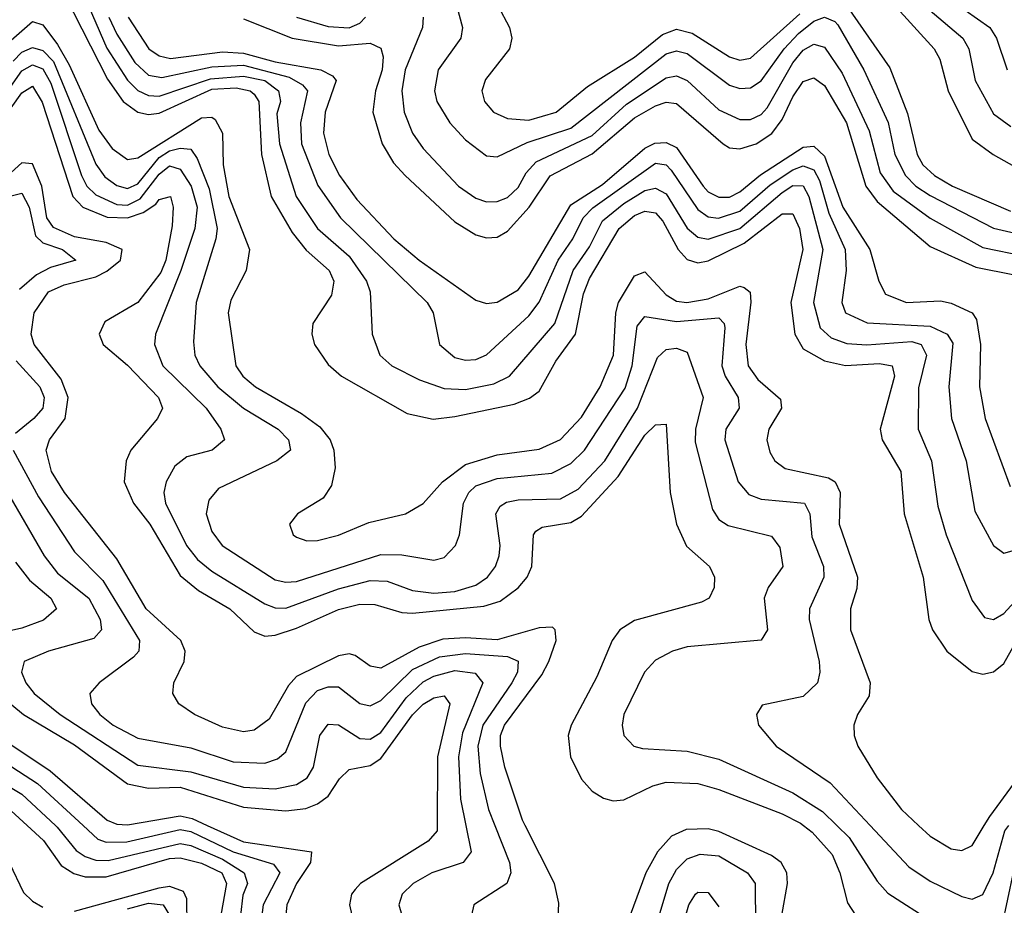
# Model space of a CAD drawing. Header units: inches. Extents: x 1308407 to 1441228, y 959628 to 1036311.
# Tile 437 of 656: x 1401226 to 1403091, y 969849 to 971525. Entities that reach past the tile are written whole.
import ezdxf

# ---------------------------------------------------------------- set-up
doc = ezdxf.new("R2010")
doc.units = ezdxf.units.IN
doc.header["$MEASUREMENT"] = 0
doc.layers.add('B4906', color=7, linetype='Continuous')
doc.layers.add('B4907', color=7, linetype='Continuous')

msp = doc.modelspace()

# ---------------------------------------------------------------- linework, layer by layer
at = {"layer": 'B4906', "color": 5}
for points, elevation in [([(1401113.9, 970000), (1401170, 969967.2), (1401191.4, 969950), (1401206.3, 969930), (1401233.1, 969873.1), (1401250, 969856.6), (1401270, 969845.6)], 1880), ([(1401240.2, 970000), (1401271.3, 969971.3), (1401304.3, 969924.3), (1401328.8, 969908.8), (1401350, 969902.5), (1401390, 969902.9), (1401510, 969937.5), (1401530, 969938.7), (1401570, 969928.7), (1401608.7, 969910), (1401617.4, 969890), (1401607.1, 969830)], 1920), ([(1401293.7, 970000), (1401297, 969997), (1401332.8, 969952.8), (1401350, 969941.1), (1401370, 969934.3), (1401393.8, 969933.7), (1401530, 969965.9), (1401550, 969962.2), (1401610, 969936), (1401651.3, 969910), (1401657.4, 969890), (1401648.3, 969868.3), (1401644.1, 969830)], 1940), ([(1401346, 970000), (1401374.1, 969974.1), (1401390, 969968.4), (1401428.9, 969968.9), (1401530, 969992.1), (1401550, 969988.3), (1401630, 969950.3), (1401706.6, 969926.6), (1401718.4, 969910), (1401686.9, 969850), (1401684.7, 969830)], 1960), ([(1401581.2, 970000), (1401650, 969968.7), (1401778.9, 969950), (1401776.7, 969930), (1401750.3, 969890), (1401732.2, 969850), (1401730.3, 969830)], 1980), ([(1402016.3, 970000), (1402016.3, 969990), (1401999.8, 969970), (1401871.2, 969890), (1401861.4, 969878.6), (1401854.6, 969870), (1401850.5, 969850), (1401855, 969830)], 2020), ([(1402070.8, 970000), (1402081, 969950), (1402065.9, 969930), (1402006.3, 969910), (1401971.4, 969890), (1401950.1, 969869.9), (1401944.2, 969850), (1401949.6, 969830)], 2040), ([(1402125.7, 970000), (1402153.8, 969930), (1402156.2, 969910), (1402148.7, 969890), (1402086, 969850), (1402081.8, 969830)], 2060), ([(1402245, 969810), (1402247.3, 969852.7), (1402239.1, 969890), (1402183.3, 970000)], 2080), ([(1402710.1, 970000), (1402727, 969987), (1402764.8, 969944.8), (1402779.4, 969910), (1402793.6, 969853.6), (1402808.6, 969830)], 2120), ([(1402773.5, 970000), (1402797.1, 969977.1), (1402850, 969894.8), (1402870, 969871.5), (1402956.4, 969816.4), (1402982.8, 969790), (1402990.9, 969770), (1402991.7, 969730), (1402975, 969650), (1402991.9, 969631.9), (1403010, 969628), (1403030, 969633.9), (1403050, 969652.1), (1403070, 969695.6), (1403081.7, 969750), (1403086.5, 969810), (1403118.8, 969961.2), (1403131.7, 969988.3), (1403140.8, 970000)], 2140), ([(1402836.8, 970000), (1402910, 969921.9), (1402950, 969894.5), (1403010, 969865.3), (1403030, 969860.3), (1403050, 969869.5), (1403069.8, 969910.2), (1403091.9, 969990), (1403099.1, 970000)], 2160), ([(1402928.2, 970000), (1402950, 969979.6), (1402990, 969956), (1403010, 969952.7), (1403030, 969962.1), (1403052.8, 970000)], 2180), ([(1402669.6, 969829.6), (1402680.2, 969890), (1402678.9, 969910), (1402668.3, 969930), (1402650, 969942.8), (1402550, 969988.6), (1402530, 969993.3), (1402487.9, 969992.1), (1402460.5, 969979.5), (1402433.7, 969950), (1402411.8, 969910), (1402382, 969830)], 2080), ([(1402431.2, 969810), (1402455.1, 969890), (1402470, 969916.7), (1402490, 969936.5), (1402514.7, 969945.3), (1402550, 969942.5), (1402604.3, 969910), (1402618.8, 969890), (1402619.4, 969810)], 2060), ([(1401330, 969837.6), (1401490, 969882.2), (1401510, 969884.8), (1401535.4, 969875.4), (1401541.6, 969861.6), (1401542.8, 969810)], 1880), ([(1402482.1, 969810), (1402493.3, 969850), (1402506.1, 969870), (1402510, 969873.9), (1402530, 969872.8), (1402550, 969846)], 2040), ([(1401430, 969842), (1401470, 969852.7), (1401497.5, 969850), (1401509.8, 969830)], 1860)]:
    msp.add_lwpolyline(points, dxfattribs=dict(at, elevation=elevation))
at = {"layer": 'B4907', "color": 5}
for points, elevation in [([(1402810, 971632.4), (1402957.9, 971470), (1402968.3, 971450), (1402984.1, 971390), (1403030, 971298.8), (1403069.6, 971270), (1403176.1, 971210)], 2420), ([(1401336.7, 971596.7), (1401391.1, 971471.1), (1401430, 971410.3), (1401450, 971390.9), (1401470, 971381.7), (1401490, 971380.4), (1401587.2, 971412.8), (1401650, 971417.9), (1401690.3, 971410), (1401716.2, 971390), (1401720, 971370), (1401713.2, 971346.8), (1401718.2, 971290), (1401749.6, 971190), (1401790.1, 971130), (1401850, 971077.1), (1401882.8, 971030), (1401889.7, 971010), (1401893.8, 970930), (1401908.2, 970890), (1401930.8, 970870), (1401983.3, 970843.3), (1402030, 970827.2), (1402070, 970825), (1402124.2, 970835.8), (1402153.6, 970850), (1402239.2, 970950), (1402274.4, 971050), (1402305, 971095), (1402330, 971144.3), (1402370, 971176.9), (1402410, 971201.8), (1402430, 971206), (1402450, 971195.4), (1402490.3, 971130.3), (1402510, 971113.1), (1402530, 971109.6), (1402590, 971129.7), (1402670, 971197.8), (1402690, 971211), (1402710, 971210.5), (1402720.4, 971190), (1402747, 971090), (1402729.4, 970990), (1402741.9, 970941.9), (1402762.7, 970922.7), (1402792.2, 970912.2), (1402830, 970909.5), (1402915.6, 970915.6), (1402933, 970910), (1402943.4, 970890), (1402928, 970828), (1402927.6, 970750), (1402952.6, 970690), (1402964.5, 970604.5), (1402980.6, 970550), (1403030, 970425.5), (1403053.4, 970393.4), (1403070, 970389.5), (1403090, 970401), (1403110, 970422.9)], 2240), ([(1401311.6, 971571.6), (1401392.1, 971412.1), (1401422.2, 971370), (1401449.9, 971349.9), (1401470, 971345.6), (1401490, 971348.2), (1401590, 971393.4), (1401635.7, 971395.7), (1401662.3, 971390), (1401670, 971384.2), (1401678.9, 971370), (1401683.9, 971270), (1401702, 971190), (1401741.9, 971121.9), (1401768.8, 971088.7), (1401811.8, 971050), (1401820.6, 971030), (1401816.4, 971003.6), (1401781.3, 970950), (1401779, 970930), (1401784.6, 970910), (1401810, 970872.4), (1401835.7, 970850), (1401959.9, 970779.9), (1402009.1, 970769.1), (1402050, 970773.8), (1402162.7, 970797.3), (1402191.6, 970808.4), (1402210, 970821.6), (1402241.1, 970878.9), (1402278.5, 970930), (1402294, 971006), (1402305.2, 971034.8), (1402361.4, 971130), (1402390, 971154.1), (1402410, 971162.5), (1402430, 971159.3), (1402443.7, 971143.7), (1402472.8, 971090), (1402490, 971071.2), (1402510, 971064.9), (1402530, 971068.3), (1402598.2, 971101.8), (1402670, 971157.7), (1402690, 971157.6), (1402703, 971130), (1402708.9, 971090), (1402686.5, 970990), (1402693.8, 970930), (1402710, 970902.3), (1402750, 970879.6), (1402790, 970870.5), (1402854.3, 970874.3), (1402878.3, 970870), (1402882.8, 970850), (1402855.8, 970750), (1402859.5, 970730), (1402894.7, 970670), (1402901.1, 970590), (1402936.7, 970470), (1402947.5, 970390), (1402954.4, 970370), (1402981.5, 970330), (1403030, 970291.5), (1403050, 970286), (1403070, 970290.9), (1403090, 970306.5), (1403226.9, 970550)], 2220), ([(1402970, 971576.5), (1403063.3, 971510), (1403076.1, 971490), (1403096.1, 971430)], 2460), ([(1402053.7, 971550), (1402064.5, 971510), (1402061.6, 971490), (1402018.5, 971430), (1402011.3, 971390), (1402016.1, 971370), (1402040.5, 971330), (1402070, 971297.6), (1402110, 971267.3), (1402130, 971265.4), (1402187.2, 971292.8), (1402270, 971319.5), (1402450, 971460.1), (1402470, 971466.3), (1402490, 971461.2), (1402570, 971401.2), (1402590, 971394.4), (1402610, 971395.8), (1402630, 971409.1), (1402674, 971470), (1402701.1, 971498.9), (1402730, 971521.9), (1402750, 971529.8), (1402770, 971521.7), (1402775.1, 971515.1), (1402824.5, 971430), (1402870.5, 971330.5), (1402883.2, 971270), (1402903.5, 971230), (1402923.1, 971210), (1402950, 971191.9), (1403070, 971130.5), (1403150, 971111.9)], 2360), ([(1402131.7, 971551.7), (1402153.7, 971510), (1402157.7, 971490), (1402153.8, 971470), (1402108, 971412), (1402101.5, 971390), (1402106.2, 971370), (1402123.2, 971350), (1402150, 971337.9), (1402190, 971334.6), (1402242.1, 971350), (1402301.4, 971398.6), (1402390, 971454), (1402443.3, 971496.7), (1402470, 971507.3), (1402499.3, 971499.3), (1402570, 971454.6), (1402590, 971448.5), (1402610, 971451.9), (1402703.7, 971536.3)], 2380), ([(1402793.2, 971550), (1402873.7, 971433.7), (1402907.2, 971347.2), (1402925.4, 971270), (1402936.6, 971250), (1402958.2, 971230), (1402992.8, 971210), (1403102.4, 971162.4)], 2380), ([(1401394.6, 971530), (1401410, 971497.6), (1401444.2, 971444.2), (1401470, 971420.2), (1401495.3, 971415.3), (1401590, 971435.9), (1401650, 971438.8), (1401736.1, 971416.1), (1401761.8, 971401.8), (1401771.3, 971390), (1401757.9, 971330), (1401759.5, 971290), (1401790.9, 971210.9), (1401833.6, 971150), (1401997.7, 970990), (1402009.1, 970970), (1402020.8, 970910), (1402050, 970885.8), (1402070, 970880.6), (1402090, 970882), (1402110, 970890.6), (1402190, 970964.7), (1402210, 970990.5), (1402245.5, 971070), (1402273.8, 971110), (1402293.3, 971150), (1402311.3, 971168.7), (1402430, 971253.1), (1402450, 971250.5), (1402460, 971240), (1402510, 971166), (1402530, 971152), (1402549.3, 971149.3), (1402590, 971162.3), (1402647.4, 971212.6), (1402690, 971240.8), (1402710, 971248.4), (1402730, 971241), (1402740.7, 971220.7), (1402758.5, 971158.5), (1402789, 971090), (1402791.2, 971050), (1402782.9, 970990), (1402790.1, 970970.1), (1402831, 970951), (1402950, 970944.9), (1402982.3, 970930), (1402993, 970913), (1402985.3, 970830), (1402990.4, 970770), (1403018.3, 970690), (1403035, 970595), (1403070, 970530.1), (1403090, 970515), (1403110, 970520.9)], 2260), ([(1401431.6, 971530), (1401470.8, 971470), (1401490, 971456.6), (1401511.5, 971451.5), (1401610, 971464.4), (1401650, 971461.7), (1401710, 971444.9), (1401796.2, 971430), (1401818.4, 971418.4), (1401825.6, 971410), (1401804.7, 971350), (1401801.6, 971310), (1401811.6, 971270), (1401831.7, 971230), (1401864.4, 971184.4), (1401934.4, 971110), (1401982.5, 971070), (1402090, 970993.8), (1402110, 970988), (1402130, 970990.4), (1402170, 971013.8), (1402190, 971039.5), (1402270, 971174.7), (1402330, 971213.1), (1402410, 971281.7), (1402428.7, 971291.3), (1402450, 971292.7), (1402470, 971283.3), (1402520.2, 971210), (1402530, 971199.1), (1402550, 971188.8), (1402570, 971189.3), (1402590, 971199.2), (1402629, 971231), (1402710, 971283.5), (1402730, 971285.6), (1402750, 971266.4), (1402784.7, 971170), (1402836.1, 971090), (1402853, 971030), (1402865.5, 971005.6), (1402905.3, 970990), (1402970, 970992.8), (1402990, 970988.2), (1403029.5, 970970), (1403037.7, 970957.7), (1403045.8, 970910), (1403043.8, 970830), (1403054.1, 970770), (1403101.6, 970641.6)], 2280), ([(1401750.1, 971530), (1401810, 971512), (1401850, 971509.6), (1401870, 971518.3), (1401880.7, 971530)], 2340), ([(1401990.1, 971530), (1401989.1, 971510), (1401956.3, 971430), (1401949.8, 971390), (1401953.9, 971350), (1401970, 971310.1), (1401990, 971281.4), (1402056.9, 971210), (1402090, 971186.9), (1402110, 971180.5), (1402130, 971180.7), (1402150, 971188.3), (1402170, 971207.2), (1402185.2, 971234.8), (1402203.8, 971256.2), (1402310, 971305.8), (1402375.2, 971364.8), (1402450, 971415), (1402470, 971418.6), (1402490, 971410.1), (1402550, 971354.5), (1402590, 971335.9), (1402610, 971335.9), (1402630, 971345.3), (1402641.8, 971358.2), (1402690, 971443.3), (1402710, 971467.3), (1402730, 971478.7), (1402750, 971473.2), (1402783.6, 971423.6), (1402834.9, 971314.9), (1402855.4, 971235.4), (1402880.3, 971200.3), (1402950, 971149.3), (1403050, 971093.5), (1403130, 971077.6)], 2340), ([(1402950, 971542.3), (1403012.1, 971490), (1403023.3, 971470), (1403035.2, 971410), (1403070, 971346.9), (1403102.7, 971322.7)], 2440), ([(1401210, 971486.4), (1401250, 971521.8), (1401270, 971515.3), (1401297.9, 971477.9), (1401319.8, 971439.8), (1401376, 971316), (1401401.1, 971281.1), (1401430, 971260.2), (1401450, 971263.6), (1401570, 971339.1), (1401590, 971340.3), (1401596.2, 971336.2), (1401610, 971310), (1401611.6, 971250), (1401622, 971190), (1401660.9, 971090), (1401654.6, 971050), (1401625.8, 970994.1), (1401620.7, 970970), (1401635.5, 970870), (1401648.6, 970850), (1401672.6, 970830), (1401759.5, 970779.5), (1401794.2, 970754.2), (1401813.8, 970730), (1401821.2, 970710), (1401823.2, 970676.8), (1401816.7, 970643.3), (1401800.4, 970619.5), (1401752.2, 970590), (1401736.9, 970570), (1401744, 970550), (1401750, 970545.6), (1401770, 970538.6), (1401790, 970539.2), (1401830, 970549.6), (1401886.9, 970573.1), (1401956.9, 970590), (1401990, 970609.5), (1402026.9, 970650), (1402070, 970683.1), (1402130, 970701.5), (1402210, 970711.9), (1402250, 970730.4), (1402290, 970772.4), (1402325.6, 970830), (1402350.5, 970890), (1402355.1, 970970), (1402360.3, 970990), (1402390, 971039.9), (1402410, 971047.8), (1402450, 971004.5), (1402470, 970992.3), (1402489.4, 970989.4), (1402530, 970996.6), (1402590, 971020.5), (1402598.3, 971018.3), (1402609.1, 971009.1), (1402610.4, 970990.4), (1402601.2, 970910), (1402605.4, 970870), (1402623.7, 970843.7), (1402666.6, 970806.6), (1402668.5, 970790), (1402644.4, 970750), (1402640.7, 970730), (1402646.3, 970706.3), (1402655.8, 970690), (1402675.4, 970675.4), (1402758, 970658), (1402770.4, 970650), (1402779.8, 970630), (1402778.1, 970570), (1402812.6, 970470), (1402811.6, 970448.4), (1402799.3, 970410), (1402799.5, 970370), (1402836.9, 970270), (1402834.9, 970245.1), (1402812.8, 970210), (1402805.8, 970190), (1402806.3, 970170), (1402813.3, 970150), (1402849.6, 970090), (1402896.1, 970030), (1402928.2, 970000)], 2180), ([(1401650, 971526.3), (1401741.9, 971490), (1401830, 971475.6), (1401890, 971480.8), (1401910, 971471.2), (1401914.6, 971454.6), (1401912.7, 971430), (1401899.6, 971390), (1401894.7, 971350), (1401912.6, 971290), (1401934.2, 971254.2), (1401956.1, 971230), (1402050, 971142.5), (1402090, 971117.5), (1402110, 971112.1), (1402130, 971113.5), (1402150, 971125), (1402191, 971170), (1402230.6, 971229.4), (1402310, 971270.9), (1402390, 971339.5), (1402430, 971362.2), (1402450, 971369), (1402470, 971366.2), (1402558, 971290), (1402570, 971282.5), (1402590, 971280.4), (1402620.7, 971290), (1402650.3, 971309.7), (1402670, 971335.9), (1402690, 971378.8), (1402710, 971408), (1402730, 971414.9), (1402750, 971400.4), (1402791.8, 971330), (1402828.4, 971210), (1402850, 971180.8), (1402950, 971095.6), (1403036.8, 971056.8), (1403110, 971041.8)], 2320), ([(1401213.6, 971446.4), (1401230, 971463.6), (1401250, 971472.6), (1401270, 971466.5), (1401290, 971445.6), (1401370, 971251.3), (1401387.5, 971227.5), (1401410, 971211.1), (1401430, 971205.4), (1401450, 971214.4), (1401490, 971264.3), (1401510, 971276.5), (1401530, 971281.5), (1401550, 971280.1), (1401562.3, 971262.3), (1401584.8, 971204.8), (1401600, 971130), (1401597.7, 971110), (1401560.4, 970990), (1401555.2, 970915.2), (1401557.7, 970890), (1401567.2, 970870), (1401601.1, 970830), (1401649.7, 970789.7), (1401715.5, 970750), (1401734.8, 970730), (1401738.8, 970710), (1401712.8, 970690), (1401602.5, 970637.5), (1401584.2, 970615.8), (1401579.2, 970590), (1401590, 970556.3), (1401609.2, 970530), (1401710, 970465), (1401730, 970460.2), (1401750, 970461.9), (1401910, 970512.5), (1401950, 970512.3), (1402010, 970502.3), (1402030, 970507.3), (1402051.5, 970530), (1402058.7, 970550), (1402066.7, 970610), (1402076.4, 970630), (1402090, 970642.6), (1402130, 970656.9), (1402233.6, 970666.4), (1402270, 970685), (1402295.7, 970710), (1402372.7, 970827.3), (1402385.7, 970870), (1402395.4, 970944.6), (1402410, 970962.9), (1402470, 970954), (1402550, 970960.6), (1402560.2, 970950), (1402561.5, 970941.5), (1402555.4, 970870), (1402562.1, 970850), (1402586.9, 970810), (1402588.3, 970790), (1402563.5, 970750), (1402561.4, 970730), (1402586.9, 970650), (1402606.6, 970626.6), (1402630, 970617.3), (1402712.3, 970610), (1402722.4, 970590), (1402726, 970546), (1402748.3, 970490), (1402748.6, 970470), (1402721.5, 970410), (1402720.8, 970390), (1402739.9, 970310), (1402741.5, 970290), (1402736.8, 970270), (1402710, 970243.9), (1402632.3, 970227.7), (1402621.1, 970210), (1402625, 970190), (1402658.6, 970150), (1402760.9, 970080.9), (1402836.8, 970000)], 2160), ([(1401174.5, 971350), (1401230, 971428), (1401250, 971439.2), (1401270, 971431.7), (1401284.9, 971404.9), (1401342.8, 971230), (1401353.2, 971210), (1401370, 971193.2), (1401410, 971174.9), (1401430, 971173.8), (1401454.1, 971185.9), (1401490, 971232.4), (1401510, 971248.3), (1401530, 971242.2), (1401550.5, 971210), (1401561.8, 971170), (1401557.8, 971130), (1401531.3, 971050), (1401483.3, 970930), (1401481.5, 970910), (1401497.3, 970870), (1401578.9, 970790), (1401607.2, 970750), (1401613.8, 970730), (1401590.2, 970710), (1401542.4, 970697.6), (1401520, 970680), (1401503.1, 970650), (1401498.7, 970630), (1401502.2, 970610), (1401541.6, 970530), (1401563, 970503), (1401590, 970481.2), (1401690, 970419.2), (1401710, 970411.8), (1401730, 970411.2), (1401830, 970447.9), (1401890, 970463.6), (1401922, 970462), (1401970, 970444.5), (1402010, 970439.3), (1402050, 970442.8), (1402090, 970454.8), (1402112.1, 970470), (1402126.9, 970490), (1402134.2, 970510), (1402135.9, 970530), (1402127.5, 970590), (1402135.8, 970604.2), (1402147.9, 970612.1), (1402170, 970616.2), (1402250, 970618), (1402283.4, 970636.6), (1402334.2, 970690), (1402395.8, 970790), (1402434.1, 970885.9), (1402450, 970900.7), (1402470, 970903.4), (1402490, 970895.7), (1402520.2, 970810), (1402505.8, 970750), (1402505.3, 970725.3), (1402538, 970598), (1402550, 970579.1), (1402567.7, 970567.7), (1402650, 970547.4), (1402665.7, 970525.7), (1402671.5, 970490), (1402643.6, 970450), (1402636.1, 970430), (1402641.9, 970370), (1402630, 970350.8), (1402490, 970338.1), (1402462.3, 970330), (1402430, 970313), (1402409.5, 970290), (1402370.2, 970210.2), (1402366.9, 970190), (1402370.2, 970170), (1402388.9, 970150), (1402405.4, 970145.4), (1402490, 970140.8), (1402550, 970125.6), (1402690, 970061.8), (1402746.4, 970026.4), (1402773.5, 970000)], 2140), ([(1401210, 971357.9), (1401230, 971386.6), (1401250, 971399.1), (1401268.8, 971368.8), (1401326.6, 971190), (1401345.3, 971170), (1401391.4, 971151.4), (1401430, 971149.8), (1401460.1, 971159.9), (1401484.1, 971175.9), (1401490, 971184.9), (1401511.3, 971190), (1401516.4, 971170), (1401514.9, 971134.9), (1401503, 971070), (1401493.4, 971046.6), (1401450, 970990), (1401387.2, 970952.8), (1401376.8, 970930), (1401383.8, 970910), (1401430, 970871.2), (1401488.6, 970810), (1401496.6, 970790), (1401486.9, 970770), (1401436.4, 970710), (1401427.8, 970690), (1401423.8, 970650), (1401441.5, 970610), (1401472.7, 970570), (1401530, 970473.2), (1401564.8, 970444.8), (1401624.1, 970410), (1401670, 970366.2), (1401690, 970358.4), (1401710, 970360.1), (1401750, 970373.1), (1401830, 970408.8), (1401870, 970418.9), (1401898.4, 970418.4), (1401950, 970402.7), (1401970, 970401.8), (1402104.8, 970415.2), (1402135.7, 970424.3), (1402170.3, 970449.7), (1402186.9, 970470), (1402195.6, 970490), (1402199, 970550), (1402203.3, 970556.7), (1402215.6, 970564.4), (1402270, 970573.6), (1402290, 970585.1), (1402359.6, 970660.4), (1402410, 970738.3), (1402430, 970757.9), (1402450, 970759.3), (1402457.9, 970630), (1402469.6, 970570), (1402488.6, 970528.6), (1402532.1, 970490), (1402541.7, 970470), (1402541.3, 970450), (1402531.8, 970430), (1402517.2, 970422.8), (1402390, 970388), (1402362.6, 970370), (1402348, 970350), (1402318.7, 970281.3), (1402270.1, 970190), (1402264.5, 970170), (1402268.9, 970130), (1402290, 970087.3), (1402310, 970065), (1402331.7, 970051.7), (1402350, 970046.5), (1402370, 970048.7), (1402425.2, 970074.8), (1402450, 970081.7), (1402510, 970079.2), (1402550, 970068.3), (1402670, 970021.9), (1402704.4, 970004.4), (1402710.1, 970000)], 2120), ([(1402183.3, 970000), (1402178.2, 970010), (1402144.6, 970110), (1402136.4, 970150), (1402136.5, 970170), (1402144.3, 970190), (1402214.9, 970285.1), (1402228.3, 970310), (1402242.1, 970350), (1402240.1, 970370), (1402235.3, 970375.3), (1402210, 970373.9), (1402130, 970351.3), (1402070, 970355.3), (1402027.2, 970352.7), (1401982.5, 970337.5), (1401910, 970297.7), (1401890, 970301.7), (1401861.5, 970321.5), (1401850, 970324.5), (1401830, 970320.8), (1401750, 970282), (1401735.1, 970264.9), (1401698.7, 970201.3), (1401670, 970180.4), (1401650, 970177.4), (1401610, 970185.9), (1401556.8, 970210), (1401527.5, 970230), (1401516.1, 970250), (1401517.9, 970270), (1401537.2, 970310), (1401539.2, 970330), (1401531.4, 970350), (1401465.6, 970410), (1401410, 970504.7), (1401310.6, 970630), (1401286.1, 970670), (1401276, 970710), (1401282.7, 970730), (1401311.8, 970770), (1401317.5, 970810), (1401304.4, 970844.4), (1401253.2, 970910), (1401247.5, 970930), (1401253.6, 970970), (1401280.5, 971010), (1401310, 971023.2), (1401370, 971038), (1401390.9, 971049.1), (1401416.6, 971070), (1401419.9, 971090), (1401390, 971103.4), (1401330, 971114.1), (1401290, 971131.7), (1401277.2, 971150), (1401268.1, 971210), (1401250, 971252.4), (1401230, 971253.9), (1401175.1, 971204.9)], 2080), ([(1401210, 971191.3), (1401230, 971196.6), (1401244.2, 971170), (1401255.8, 971115.7), (1401270, 971102.5), (1401307.2, 971090), (1401332.1, 971070), (1401284.1, 971055.9), (1401257.9, 971042.1), (1401225.5, 971014.5)], 2060), ([(1401219.4, 970879.4), (1401264, 970830), (1401272.5, 970810), (1401269.8, 970790), (1401252.7, 970770), (1401218, 970742)], 2060), ([(1401213.4, 970710), (1401261.7, 970621.7), (1401330, 970517.9), (1401383.3, 970463.3), (1401452.9, 970350), (1401451.7, 970330), (1401441.4, 970318.6), (1401376.2, 970270), (1401359.1, 970250), (1401362.2, 970230), (1401377.9, 970210), (1401403.1, 970190), (1401450, 970165), (1401550, 970146.8), (1401630, 970120.4), (1401690, 970118), (1401714, 970126), (1401730, 970139.6), (1401768.1, 970231.9), (1401790, 970255.1), (1401810, 970262), (1401830, 970262.6), (1401870, 970230.5), (1401890, 970226.1), (1401910, 970236.4), (1401970, 970295.3), (1402021, 970319), (1402070, 970325.1), (1402150, 970319.6), (1402170, 970311), (1402168.6, 970290), (1402157.7, 970270), (1402102.9, 970190), (1402093.7, 970150), (1402098.3, 970098.3), (1402113.7, 970030), (1402125.7, 970000)], 2060), ([(1401190.9, 970650.9), (1401272.2, 970510), (1401297.5, 970477.5), (1401356.8, 970430), (1401378.5, 970390), (1401380.9, 970370), (1401366.5, 970353.5), (1401280.3, 970330), (1401234.3, 970310), (1401229.1, 970290), (1401237.4, 970270), (1401253.7, 970250), (1401302.4, 970210), (1401450, 970114.1), (1401550, 970101.7), (1401650, 970072.7), (1401710, 970069.4), (1401750, 970077.3), (1401770.3, 970090), (1401782.1, 970110), (1401794.1, 970170), (1401810, 970191.9), (1401830, 970190.1), (1401870, 970164.6), (1401890, 970163), (1401910, 970175.7), (1401958.2, 970241.8), (1401990, 970271.9), (1402010, 970282.3), (1402050, 970293.4), (1402088.4, 970288.4), (1402103, 970270), (1402064.7, 970175.3), (1402056.9, 970130), (1402060.6, 970050), (1402070.8, 970000)], 2040), ([(1401218.1, 970498.1), (1401244.4, 970464.4), (1401284.7, 970430), (1401295.4, 970410), (1401271.3, 970388.7), (1401230, 970373.6), (1401170, 970360.1)], 2020), ([(1401184.6, 970250), (1401233, 970210), (1401330, 970152.5), (1401430, 970079), (1401470, 970070.7), (1401530, 970072.5), (1401650, 970034.7), (1401730, 970027.9), (1401767.8, 970032.2), (1401790, 970040.7), (1401810, 970055.6), (1401831.6, 970088.4), (1401850, 970105.8), (1401890, 970113.7), (1401910, 970126.5), (1401970, 970209.2), (1401990, 970229.2), (1402010, 970241.5), (1402030, 970245.1), (1402040.8, 970230), (1402017.2, 970130), (1402016.3, 970000)], 2020), ([(1401123.5, 970210), (1401283.6, 970103.6), (1401391.6, 970010), (1401410, 970002.7), (1401430, 970001.3), (1401530, 970018.3), (1401552.9, 970012.9), (1401581.2, 970000)], 1980), ([(1401090, 970189.1), (1401259.5, 970079.5), (1401346, 970000)], 1960), ([(1401077.9, 970150), (1401230, 970058.9), (1401293.7, 970000)], 1940), ([(1403052.8, 970000), (1403063, 970017), (1403110, 970080.8)], 2180), ([(1401210, 970027.9), (1401240.2, 970000)], 1920)]:
    msp.add_lwpolyline(points, dxfattribs=dict(at, elevation=elevation))

doc.saveas('drawing.dxf')
